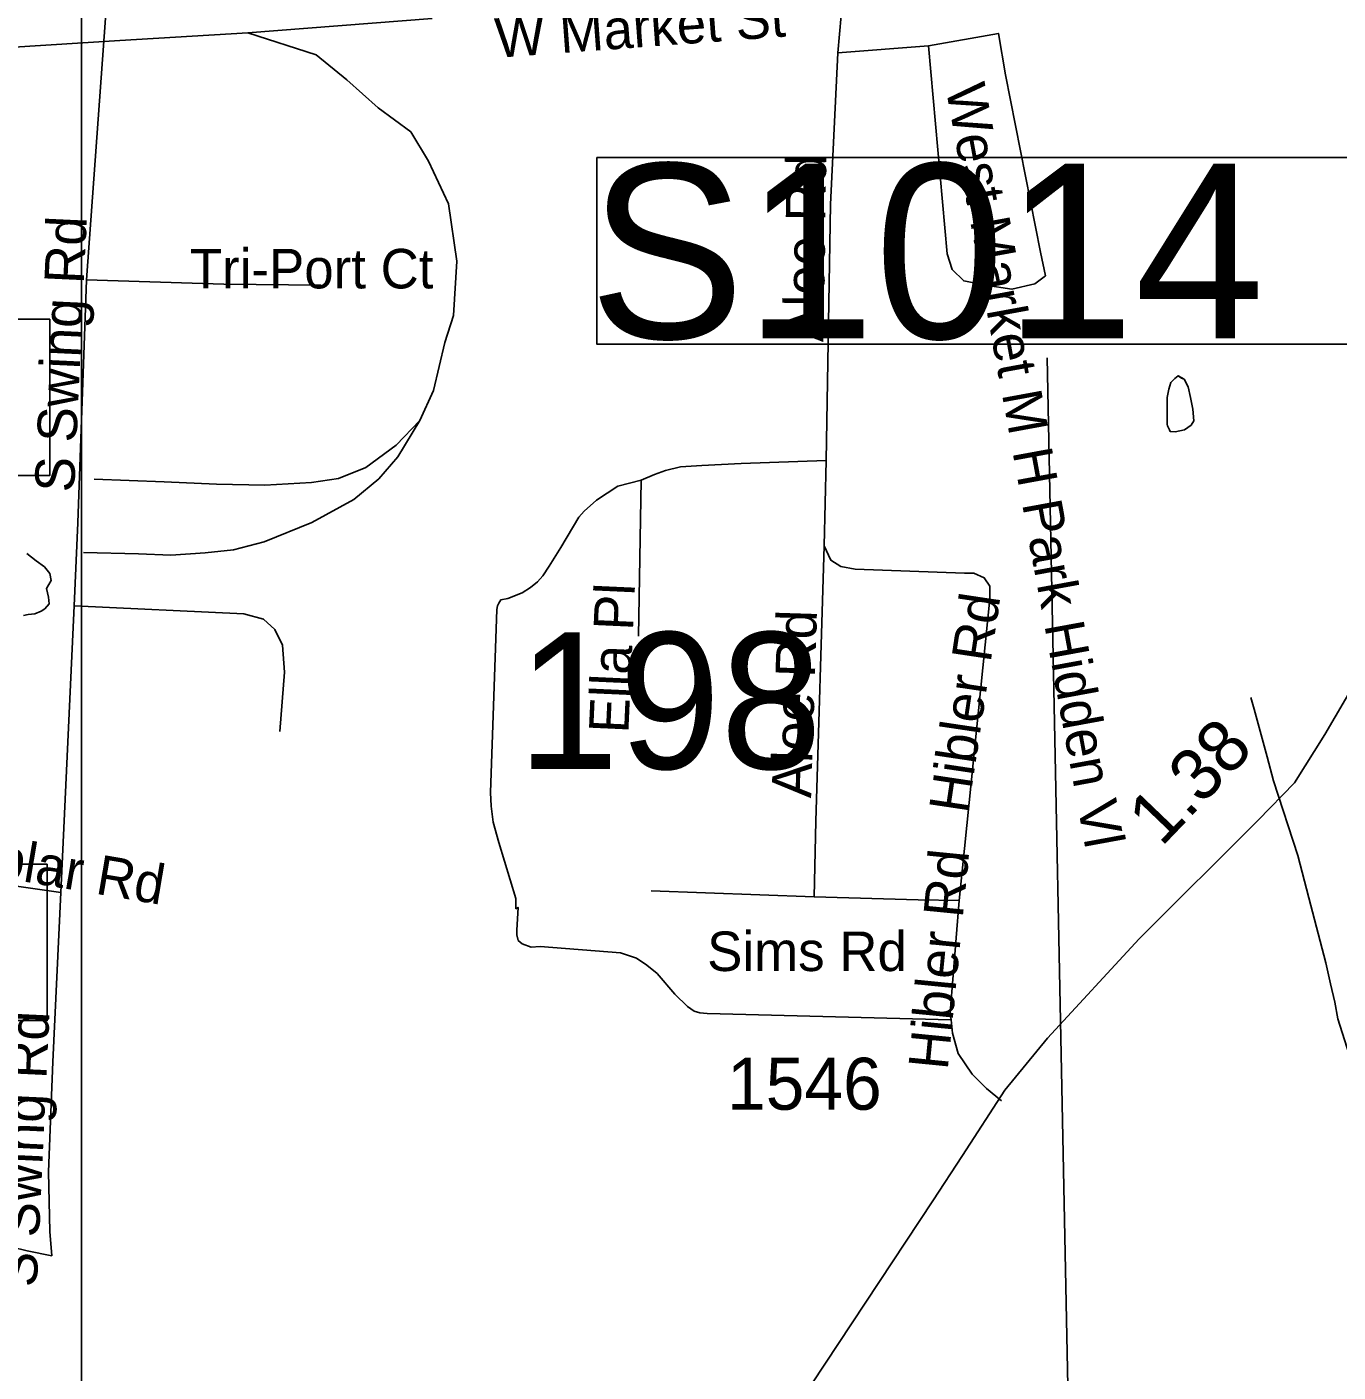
# Model space of a CAD drawing. Extents: x 1662474 to 1856135, y 779280 to 917889.
# Drawn here: x 1730904 to 1734056, y 844467 to 847701 of the extents above; entities that cross this region are included whole.
import ezdxf

# ---------------------------------------------------------------- set-up
doc = ezdxf.new("R2010")
doc.units = 0
for name, color, linetype in [('Exist Hydrographic Misc Water Feature', 7, 'Continuous'), ('Exist Hydrographic Pond Under 1500 Sq Ft', 7, 'Continuous'), ('Exist Railroad Mainline', 7, 'Continuous'), ('Exist Railroad Siding', 7, 'Continuous'), ('Exist Road Non-System Type 51', 7, 'Continuous'), ('Exist Road Non-System Type 51 Label', 7, 'Continuous'), ('Exist Road Primary Interstate Structure Ovrhead Sign CELL', 7, 'Continuous'), ('Exist Road Primary Interstate Structure Standard Bridge Number Label', 7, 'Continuous'), ('Exist Road Secondary Mileage Tenths English Label', 7, 'Continuous'), ('Exist Road Secondary Structure Standard Bridge Number Label', 7, 'Continuous'), ('Exist Road Secondary Type 51 Attributed', 7, 'Continuous'), ('Exist Road Secondary Type 51 Label', 7, 'Continuous'), ('Exist Road Secondary Type 51 Number Label', 7, 'Continuous'), ('Map Preparation Inset Cut Line', 7, 'Continuous')]:
    doc.layers.add(name, color=color, linetype=linetype)

msp = doc.modelspace()

# ---------------------------------------------------------------- linework, layer by layer
at = {"layer": 'Exist Hydrographic Misc Water Feature'}
for points in [[(1733650.8, 846732), (1733645.9, 846741.9), (1733645, 846746), (1733645, 846760), (1733645.4, 846786.2), (1733645.4, 846810), (1733649.7, 846829.6), (1733653.8, 846845.9), (1733664.1, 846855.6), (1733672.1, 846862), (1733680.1, 846856.1), (1733686, 846853.5), (1733695.9, 846835.3), (1733701.6, 846809.7), (1733707.2, 846781.7), (1733709.2, 846753.8), (1733702.9, 846743.2), (1733686.7, 846732), (1733664.7, 846727.6), (1733652.8, 846727.8), (1733650.8, 846732)], [(1733650.8, 846732), (1733645.9, 846741.9), (1733645, 846746), (1733645, 846760), (1733645.4, 846810), (1733649.7, 846829.6), (1733653.8, 846845.9), (1733664.1, 846855.6), (1733672.1, 846862), (1733686, 846853.5), (1733695.9, 846835.3), (1733701.6, 846809.7), (1733707.2, 846781.7), (1733709.2, 846753.8), (1733702.9, 846743.2), (1733686.7, 846732), (1733664.7, 846727.6), (1733652.8, 846727.8), (1733650.8, 846732)], [(1733846.8, 846088.7), (1733854.8, 846060.6), (1733885.6, 845945.9), (1733900.9, 845888.2), (1733959.4, 845708.9), (1733986.2, 845607.4), (1734026.8, 845450.7), (1734038.3, 845400.4), (1734048, 845356.7), (1734055.5, 845316.3), (1734082.8, 845230.5)]]:
    msp.add_lwpolyline(points, dxfattribs=at)
at = {"layer": 'Exist Hydrographic Pond Under 1500 Sq Ft'}
msp.add_lwpolyline([(1730904.2, 846434.9), (1730926.8, 846417.2), (1730946.2, 846402.6), (1730959.1, 846386.5), (1730962.3, 846370.3), (1730951, 846350.9), (1730955.9, 846329.9), (1730957.5, 846313.8), (1730947.6, 846302.2), (1730938.1, 846296), (1730923.5, 846290.2), (1730907.4, 846287.9), (1730895.7, 846285.7)], dxfattribs=at)
at = {"layer": 'Exist Railroad Mainline'}
for points in [[(1731434.9, 847686.5), (1731878.7, 847721.1)], [(1730139.4, 847598.7), (1730771.2, 847645.5), (1731127.9, 847667.6), (1731434.9, 847686.5)]]:
    msp.add_lwpolyline(points, dxfattribs=at)
at = {"layer": 'Exist Railroad Siding'}
for points in [[(1731434.9, 847686.5), (1731599.3, 847633.5), (1731673.2, 847573), (1731748.5, 847506.2), (1731827.2, 847448), (1731869.8, 847377.9), (1731917.4, 847275.1), (1731937.5, 847137.3), (1731930, 847007.1), (1731908.5, 846942.3), (1731881.3, 846826.6), (1731848.5, 846754.8)], [(1731848.5, 846754.8), (1731795.5, 846667.4), (1731750.6, 846614.5), (1731690.3, 846564.5), (1731589.5, 846509.5), (1731474.9, 846462.7), (1731400.7, 846443.6), (1731332.5, 846436.3), (1731250.4, 846431.2), (1731172.4, 846434), (1731040.4, 846437.3)], [(1731848.5, 846754.8), (1731791.8, 846695.5), (1731718.9, 846641.8), (1731652.9, 846614.9), (1731588.7, 846605.6), (1731476.5, 846598.7), (1731360.3, 846601.5), (1731234.4, 846607.4), (1731066.2, 846613.3)]]:
    msp.add_lwpolyline(points, dxfattribs=at)
at = {"layer": 'Exist Road Non-System Type 51'}
for p, q in [((1732873.1, 847856.8), (1732853.6, 847637.9)), ((1731092.9, 847721.6), (1731047.6, 847092.5)), ((1732853.6, 847637.9), (1733071.2, 847655.2)), ((1732825.6, 846658.7), (1732820.6, 846453.4)), ((1732381, 846611.4), (1732374.4, 846235.9)), ((1731017.8, 846309.4), (1730985.5, 845619.6)), ((1732796.8, 845609.6), (1732405.1, 845624.2))]:
    msp.add_line(p, q, dxfattribs=at)
for points in [[(1733071.2, 847655.2), (1733116.1, 847155.2), (1733128.8, 847117.7), (1733156.2, 847090.1), (1733208.8, 847080.2), (1733272, 847070.2), (1733327.1, 847082.8), (1733353.1, 847102.4), (1733340.9, 847158.9), (1733256.9, 847585.4), (1733239.5, 847685.1), (1733071.2, 847655.2)], [(1732853.6, 847637.9), (1732835.6, 847273.9), (1732825.6, 846658.7)], [(1731047.6, 847092.5), (1731026.4, 846508.5), (1731017.8, 846309.4)], [(1731610.4, 847080.2), (1731377.9, 847082.5), (1731047.6, 847092.5)], [(1732825.6, 846658.7), (1732620.9, 846651), (1732526.6, 846646), (1732475.1, 846642.9), (1732439, 846634.5), (1732412.5, 846624.5), (1732381, 846611.4)], [(1732381, 846611.4), (1732324.9, 846596.4), (1732273.6, 846563.4), (1732243.6, 846536.9), (1732230.6, 846522.2), (1732187.5, 846449.2), (1732159.4, 846404.6), (1732144.5, 846381.5), (1732131.4, 846366.5), (1732114.9, 846353.4), (1732094.9, 846340), (1732060.2, 846326.9), (1732043.8, 846323.5), (1732038.8, 846315.4), (1732035.4, 846308.8), (1732033.8, 846300.4), (1732018.8, 845860.5), (1732020.4, 845827.4), (1732025.4, 845789.4), (1732038.8, 845739.8), (1732079.9, 845605.7), (1732079.9, 845581), (1732084.9, 845584.1), (1732081.8, 845529.5), (1732081.8, 845518), (1732084.9, 845504.9), (1732094.9, 845496.4), (1732116.4, 845488.4), (1732137.9, 845489.9), (1732331.4, 845475.2), (1732369.4, 845461.9), (1732394.4, 845445.2), (1732419, 845425.4), (1732462.1, 845375.8), (1732492, 845346.1), (1732508.5, 845334.5), (1732521.6, 845331.1), (1732539.8, 845329.5), (1733125.9, 845313.8)], [(1730985.5, 845619.6), (1730760, 845651.9), (1730265, 845736.9), (1730099.9, 845764.4), (1729880.5, 845792), (1729697, 845816.9), (1729359.2, 845894.1), (1729223, 845929.5), (1729148, 845961.9), (1728956.9, 846052.8), (1728951.4, 846055.4), (1728858.9, 846099.2), (1728692.9, 846178.2), (1728632.5, 846206.9), (1728265.6, 846381.8), (1727981.4, 846520.1), (1727942.8, 846530.9)], [(1732820.6, 846453.4), (1732800.4, 845791.8), (1732796.8, 845609.6)], [(1732820.6, 846453.4), (1732836.6, 846418.5), (1732860.5, 846403.5), (1732895.4, 846396.9), (1733158.1, 846387.5), (1733180.6, 846387.2), (1733205.6, 846376), (1733219.2, 846356), (1733219.2, 846325.6), (1733158.1, 845725.6), (1733145.2, 845600.9)], [(1731512.5, 846006.9), (1731523.2, 846149.2), (1731518.5, 846214.6), (1731499.9, 846252.1), (1731472.9, 846277.2), (1731425.4, 846289.6), (1731017.8, 846309.4)], [(1730985.5, 845619.6), (1730966.6, 845213), (1730955.9, 844948.2), (1730959.5, 844804.9), (1730964.1, 844746.4)], [(1733145.2, 845600.9), (1733047.1, 845602), (1732796.8, 845609.6)], [(1733145.2, 845600.9), (1733124, 845331.4), (1733125.9, 845313.8)], [(1733125.9, 845313.8), (1733129.2, 845281.8), (1733143.1, 845232.7), (1733176.8, 845183.1), (1733210.6, 845149.2), (1733246.9, 845119)], [(1730964.1, 844746.4), (1730904.6, 844758.9), (1730660.9, 844818)]]:
    msp.add_lwpolyline(points, dxfattribs=at)
at = {"layer": 'Exist Road Primary Interstate Structure Ovrhead Sign CELL'}
msp.add_line((1733451.3, 842168), (1733357, 846905.2), dxfattribs=at)
msp.add_lwpolyline([(1732274.5, 847386.8), (1734170.5, 847386.8), (1734170.5, 846937.8), (1732274.5, 846937.8)], close=True, dxfattribs=at)
at = {"layer": 'Exist Road Primary Interstate Structure Standard Bridge Number Label'}
for points in [[(1730959, 846997.7), (1730092.6, 846997.7), (1730092.6, 846622), (1730959, 846622)], [(1730953.1, 845687.9), (1730086.6, 845687.9), (1730086.6, 845312.3), (1730953.1, 845312.3)]]:
    msp.add_lwpolyline(points, close=True, dxfattribs=at)
at = {"layer": 'Exist Road Secondary Type 51 Attributed'}
msp.add_lwpolyline([(1731904.2, 843245.4), (1731980, 843356.1), (1732061.3, 843463.8), (1732109.5, 843512.7), (1732242.4, 843671.4), (1732391.5, 843846.3), (1732466, 843940.3), (1732566.5, 844089.3), (1732758.1, 844389.5), (1733082.1, 844878.8), (1733153, 844987.7), (1733254.9, 845144.5), (1733357.7, 845269.7), (1733578.3, 845508.6), (1733863.8, 845793.9), (1733951.5, 845883.4), (1734024.7, 845999.4), (1734123.3, 846170)], dxfattribs=at)
at = {"layer": 'Map Preparation Inset Cut Line'}
for points in [[(1731035.7, 826588.1), (1668486.3, 826588.1), (1668486.3, 870408.9), (1731035.7, 870408.9)], [(1731035.7, 826588.1), (1793585.1, 826588.1), (1793585.1, 870408.9), (1731035.7, 870408.9)]]:
    msp.add_lwpolyline(points, close=True, dxfattribs=at)

# ---------------------------------------------------------------- texts
at = {"layer": 'Exist Road Non-System Type 51 Label'}
for s, rotation, p in [('West Market M H Park Hidden Vl', 280.4097, (1733112.5, 847555)), ('Aloe Rd', 89.1161, (1732818.9, 846942.6)), ('S Swing Rd', 87.3391, (1731017.5, 846580.6)), ('Ella Pl', 87.4124, (1732349.9, 846001.5)), ('Hibler Rd', 81.4848, (1733166.3, 845807.6)), ('Aloe Rd', 88.1928, (1732789.3, 845846.2)), ('Burnt Poplar Rd', 350.3638, (1730335.5, 845741.5)), ('Hibler Rd', 84.3603, (1733117.6, 845191.6)), ('S Swing Rd', 87.3391, (1730927.7, 844670))]:
    msp.add_text(s, height=95, rotation=rotation, dxfattribs=at).set_placement(p)
for s, p in [('Tri-Port Ct', (1731295.8, 847072)), ('Sims Rd', (1732539.5, 845431.2))]:
    msp.add_text(s, height=95, dxfattribs=at).set_placement(p)
at = {"layer": 'Exist Road Primary Interstate Structure Ovrhead Sign CELL'}
msp.add_text('S1014', height=420, dxfattribs=at).set_placement((1732255.2, 846951.7))
at = {"layer": 'Exist Road Secondary Mileage Tenths English Label'}
msp.add_text('1.38', height=125, rotation=46.2367, dxfattribs=at).set_placement((1733631.5, 845727.8))
at = {"layer": 'Exist Road Secondary Structure Standard Bridge Number Label'}
msp.add_text('198', height=328.08, dxfattribs=at).set_placement((1732083.6, 845917.2))
at = {"layer": 'Exist Road Secondary Type 51 Label'}
msp.add_text('W Market St', height=95, rotation=4.2296, dxfattribs=at).set_placement((1732033.2, 847626.1))
at = {"layer": 'Exist Road Secondary Type 51 Number Label'}
msp.add_text('1546', height=125, dxfattribs=at).set_placement((1732587.3, 845097.8))

doc.saveas('drawing.dxf')
